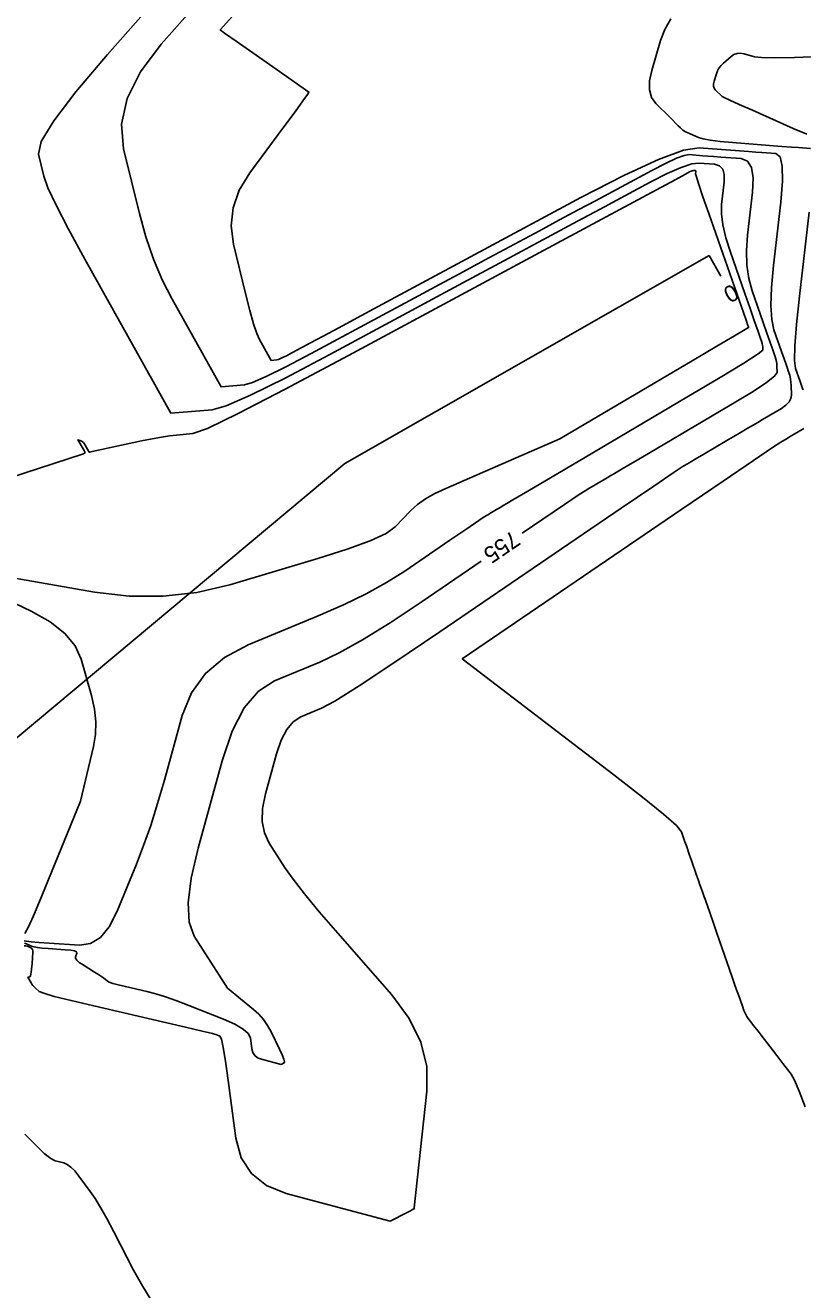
# Model space of a CAD drawing. Extents: x 2082232 to 2083549, y 592624 to 593832.
# Drawn here: x 2082842.6 to 2082875.4, y 593329.1 to 593382.4 of the extents above; entities that cross this region are included whole.
import ezdxf

# ---------------------------------------------------------------- set-up
doc = ezdxf.new("R2010")
doc.units = 0
for name, color, linetype in [('DT_X_Contour_Major', 7, 'Continuous'), ('DT_X_Contour_Minor', 7, 'Continuous'), ('GE_P_CL_5', 7, 'Continuous')]:
    doc.layers.add(name, color=color, linetype=linetype)

msp = doc.modelspace()

# ---------------------------------------------------------------- linework, layer by layer
at = {"layer": 'DT_X_Contour_Major'}
for points in [[(2082854.662, 593368.558), (2082853.59, 593367.993), (2082852.765, 593367.585), (2082852.185, 593367.333), (2082851.85, 593367.237), (2082850.861, 593367.153), (2082848.801, 593370.843), (2082848.384, 593371.662), (2082848.014, 593372.539), (2082847.693, 593373.474), (2082847.419, 593374.466), (2082846.752, 593377.189), (2082846.664, 593378.231), (2082846.899, 593379.312), (2082847.458, 593380.434), (2082848.34, 593381.596), (2082851.124, 593384.749)], [(2082863.56, 593360.981), (2082864.431, 593361.574), (2082865.347, 593362.197), (2082865.918, 593362.583), (2082866.142, 593362.732), (2082866.28, 593362.813), (2082866.345, 593362.852), (2082866.56, 593362.978), (2082866.709, 593363.066), (2082867.144, 593363.323), (2082867.301, 593363.415), (2082867.447, 593363.501), (2082867.704, 593363.652), (2082868.015, 593363.836), (2082868.231, 593363.963), (2082868.645, 593364.208), (2082869.258, 593364.569), (2082872.498, 593366.479), (2082873.294, 593366.962), (2082873.862, 593367.336), (2082874.201, 593367.601), (2082874.311, 593367.757), (2082874.299, 593368.028), (2082874.291, 593368.129), (2082874.276, 593368.228), (2082874.254, 593368.326), (2082874.224, 593368.421), (2082874.136, 593368.675), (2082873.999, 593369.067), (2082873.878, 593369.414), (2082873.721, 593369.863), (2082873.257, 593371.194), (2082873.114, 593371.715), (2082873.034, 593372.282), (2082873.017, 593372.894), (2082873.063, 593373.552), (2082873.271, 593375.365), (2082873.299, 593375.963), (2082873.227, 593376.397), (2082873.057, 593376.668), (2082872.788, 593376.774), (2082871.937, 593376.839), (2082871.639, 593376.862), (2082871.384, 593376.882), (2082871.171, 593376.898), (2082870.605, 593376.941), (2082870.395, 593376.908), (2082870.062, 593376.786), (2082869.605, 593376.575), (2082869.026, 593376.276), (2082866.647, 593374.999), (2082865.921, 593374.609), (2082865.136, 593374.188), (2082864.295, 593373.736), (2082861.975, 593372.491), (2082861.064, 593372.002), (2082860.072, 593371.469), (2082859, 593370.892), (2082857.846, 593370.271), (2082854.662, 593368.558)], [(2082842.567, 593343.699), (2082842.66, 593343.668), (2082842.872, 593343.576), (2082842.975, 593343.543), (2082843.126, 593343.515), (2082843.324, 593343.491), (2082843.569, 593343.472), (2082844.287, 593343.426), (2082844.52, 593343.403), (2082844.68, 593343.371), (2082844.766, 593343.329), (2082844.78, 593343.277), (2082844.718, 593343.126), (2082844.721, 593343.062), (2082844.775, 593342.983), (2082844.882, 593342.891), (2082845.04, 593342.784), (2082845.531, 593342.479), (2082845.697, 593342.374), (2082845.826, 593342.291), (2082845.919, 593342.227), (2082845.974, 593342.183), (2082846.074, 593342.094), (2082846.15, 593342.055), (2082846.301, 593342.005), (2082846.528, 593341.943), (2082846.83, 593341.87), (2082847.738, 593341.661), (2082848.104, 593341.565), (2082848.521, 593341.434), (2082848.99, 593341.269), (2082849.509, 593341.07), (2082850.961, 593340.491), (2082851.44, 593340.28), (2082851.789, 593340.079), (2082852.008, 593339.89), (2082852.097, 593339.711), (2082852.159, 593339.249), (2082852.201, 593339.091), (2082852.283, 593338.965), (2082852.403, 593338.871), (2082852.561, 593338.807), (2082853.392, 593338.586), (2082853.528, 593338.656), (2082853.537, 593338.703), (2082853.505, 593338.816), (2082853.433, 593338.993), (2082853.321, 593339.236), (2082852.967, 593339.969), (2082852.822, 593340.234), (2082852.651, 593340.478), (2082852.454, 593340.702), (2082852.231, 593340.906), (2082851.131, 593341.809), (2082849.728, 593343.999), (2082849.513, 593344.583), (2082849.468, 593345.395), (2082849.594, 593346.435), (2082849.891, 593347.704), (2082850.909, 593351.391), (2082851.334, 593352.638), (2082851.842, 593353.615), (2082852.435, 593354.32), (2082853.113, 593354.754), (2082855.032, 593355.55), (2082855.841, 593355.933), (2082856.829, 593356.487), (2082857.996, 593357.21), (2082859.342, 593358.104), (2082861.825, 593359.798)]]:
    msp.add_lwpolyline(points, dxfattribs=at)
at = {"layer": 'DT_X_Contour_Minor'}
for points in [[(2082855.447, 593368.514), (2082853.559, 593367.519), (2082852.103, 593366.8), (2082851.08, 593366.355), (2082850.491, 593366.186), (2082848.748, 593366.039), (2082845.117, 593372.542), (2082844.426, 593373.805), (2082843.907, 593374.808), (2082843.562, 593375.549), (2082843.39, 593376.03), (2082843.161, 593376.965), (2082843.279, 593377.49), (2082843.803, 593378.363), (2082844.735, 593379.587), (2082846.074, 593381.159), (2082853.273, 593389.31)], [(2082853.877, 593368.601), (2082853.622, 593368.467), (2082853.426, 593368.37), (2082853.289, 593368.31), (2082853.209, 593368.288), (2082852.975, 593368.268), (2082852.486, 593369.144), (2082852.37, 593369.405), (2082852.233, 593369.815), (2082852.074, 593370.374), (2082851.894, 593371.081), (2082851.384, 593373.163), (2082851.284, 593373.937), (2082851.366, 593374.697), (2082851.631, 593375.443), (2082852.078, 593376.176), (2082853.512, 593378.111), (2082853.982, 593378.747), (2082854.314, 593379.203), (2082854.51, 593379.479), (2082854.569, 593379.576), (2082853.464, 593380.351), (2082851.496, 593381.729), (2082851.013, 593382.068), (2082850.829, 593382.197), (2082856.489, 593388.48)], [(2082869.83, 593382.666), (2082869.57, 593382.22), (2082869.392, 593381.755), (2082869.022, 593380.492), (2082868.929, 593380.049), (2082868.927, 593379.67), (2082869.016, 593379.353), (2082869.195, 593379.099), (2082869.795, 593378.504), (2082870.141, 593378.161), (2082870.237, 593378.067), (2082870.28, 593378.023), (2082870.328, 593377.976), (2082870.36, 593377.953), (2082870.422, 593377.92), (2082870.514, 593377.875), (2082870.635, 593377.82), (2082870.996, 593377.659), (2082871.188, 593377.601), (2082871.49, 593377.546), (2082871.904, 593377.496), (2082872.43, 593377.449), (2082873.98, 593377.331), (2082874.504, 593377.291), (2082874.913, 593377.259), (2082875.208, 593377.237), (2082875.718, 593377.198)], [(2082875.557, 593377.8), (2082874.981, 593378.05), (2082873.274, 593378.811), (2082872.713, 593379.061), (2082872.312, 593379.241), (2082872.069, 593379.351), (2082871.985, 593379.39), (2082871.695, 593379.677), (2082871.649, 593379.742), (2082871.627, 593379.823), (2082871.627, 593379.92), (2082871.651, 593380.033), (2082871.746, 593380.355), (2082871.791, 593380.474), (2082871.857, 593380.588), (2082871.944, 593380.697), (2082872.052, 593380.802), (2082872.366, 593381.074), (2082872.489, 593381.158), (2082872.623, 593381.205), (2082872.768, 593381.215), (2082872.924, 593381.188), (2082873.354, 593381.067), (2082873.648, 593381.033), (2082874.21, 593381.024), (2082875.038, 593381.039), (2082876.134, 593381.078)], [(2082842.562, 593343.589), (2082842.626, 593343.582), (2082842.682, 593343.571), (2082842.729, 593343.554), (2082842.844, 593343.504), (2082842.882, 593343.477), (2082842.907, 593343.435), (2082842.921, 593343.378), (2082842.924, 593343.304), (2082842.914, 593343.089), (2082842.91, 593343.006), (2082842.903, 593342.919), (2082842.895, 593342.828), (2082842.886, 593342.734), (2082842.857, 593342.476), (2082842.846, 593342.391), (2082842.832, 593342.33), (2082842.817, 593342.293), (2082842.8, 593342.279), (2082842.717, 593342.272), (2082842.856, 593342.023), (2082842.889, 593341.969), (2082842.93, 593341.916), (2082842.979, 593341.862), (2082843.035, 593341.809), (2082843.196, 593341.666), (2082843.385, 593341.587), (2082843.831, 593341.459), (2082844.534, 593341.282), (2082845.495, 593341.055), (2082848.399, 593340.384), (2082849.359, 593340.161), (2082850.058, 593339.996), (2082850.498, 593339.889), (2082850.679, 593339.84), (2082850.813, 593339.787), (2082850.873, 593339.655), (2082850.95, 593339.3), (2082851.046, 593338.721), (2082851.16, 593337.918), (2082851.488, 593335.48), (2082851.713, 593334.649), (2082852.142, 593333.984), (2082852.775, 593333.484), (2082853.612, 593333.151), (2082857.994, 593331.981), (2082858.71, 593332.352), (2082858.844, 593332.422), (2082858.939, 593332.474), (2082858.995, 593332.506), (2082859.012, 593332.52), (2082859.002, 593332.541), (2082859.543, 593337.457), (2082859.537, 593338.501), (2082859.289, 593339.525), (2082858.798, 593340.531), (2082858.064, 593341.517), (2082855.783, 593344.122), (2082855.003, 593345.026), (2082854.374, 593345.785), (2082853.895, 593346.399), (2082853.566, 593346.867), (2082852.889, 593347.923), (2082852.689, 593348.349), (2082852.597, 593348.836), (2082852.612, 593349.382), (2082852.734, 593349.989), (2082853.203, 593351.687), (2082853.398, 593352.262), (2082853.633, 593352.711), (2082853.906, 593353.036), (2082854.218, 593353.236), (2082855.102, 593353.603), (2082855.661, 593353.907), (2082856.678, 593354.544), (2082858.15, 593355.515), (2082860.079, 593356.819), (2082865.831, 593360.742), (2082867.728, 593362.035), (2082869.105, 593362.971), (2082869.963, 593363.551), (2082870.3, 593363.775), (2082870.507, 593363.897), (2082870.605, 593363.955), (2082870.928, 593364.145), (2082871.152, 593364.278), (2082871.806, 593364.663), (2082872.042, 593364.802), (2082872.261, 593364.932), (2082872.647, 593365.159), (2082873.115, 593365.435), (2082873.296, 593365.542), (2082873.488, 593365.655), (2082873.69, 593365.774), (2082874.489, 593366.245), (2082874.68, 593366.377), (2082874.814, 593366.515), (2082874.893, 593366.659), (2082874.914, 593366.808), (2082874.897, 593367.214), (2082874.889, 593367.355), (2082874.876, 593367.475), (2082874.859, 593367.573), (2082874.838, 593367.65), (2082874.777, 593367.824), (2082874.742, 593367.925), (2082874.683, 593368.095), (2082874.599, 593368.335), (2082874.491, 593368.644), (2082874.17, 593369.563), (2082874.08, 593369.99), (2082874.047, 593370.582), (2082874.074, 593371.34), (2082874.159, 593372.262), (2082874.466, 593374.942), (2082874.538, 593375.824), (2082874.527, 593376.458), (2082874.432, 593376.845), (2082874.253, 593376.986), (2082873.663, 593377.031), (2082873.41, 593377.05), (2082873.096, 593377.074), (2082872.719, 593377.103), (2082871.027, 593377.233), (2082870.362, 593377.128), (2082869.309, 593376.743), (2082867.866, 593376.076), (2082866.034, 593375.129), (2082857.486, 593370.54), (2082856.597, 593370.063), (2082856.163, 593369.83), (2082855.612, 593369.535), (2082855.161, 593369.292), (2082854.906, 593369.155), (2082854.632, 593369.008), (2082853.877, 593368.601)], [(2082842.555, 593343.798), (2082842.652, 593343.778), (2082842.86, 593343.755), (2082843.178, 593343.729), (2082843.607, 593343.699), (2082844.898, 593343.616), (2082845.359, 593343.682), (2082845.777, 593343.942), (2082846.149, 593344.396), (2082846.478, 593345.045), (2082847.293, 593347.032), (2082847.596, 593347.813), (2082847.894, 593348.663), (2082848.185, 593349.583), (2082848.471, 593350.572), (2082849.226, 593353.304), (2082849.612, 593354.258), (2082850.204, 593355.07), (2082851.003, 593355.741), (2082852.008, 593356.271), (2082854.962, 593357.497), (2082856.021, 593357.96), (2082856.981, 593358.429), (2082857.842, 593358.905), (2082858.604, 593359.388), (2082860.506, 593360.685), (2082861.134, 593361.113), (2082861.589, 593361.423), (2082861.872, 593361.614), (2082861.984, 593361.688), (2082862.052, 593361.729), (2082862.085, 593361.748), (2082862.131, 593361.775), (2082862.192, 593361.811), (2082862.266, 593361.855), (2082862.482, 593361.982), (2082862.56, 593362.028), (2082862.633, 593362.071), (2082862.699, 593362.11), (2082862.76, 593362.146), (2082862.915, 593362.237), (2082863.166, 593362.385), (2082863.803, 593362.761), (2082864.826, 593363.364), (2082866.235, 593364.195), (2082870.507, 593366.714), (2082871.909, 593367.547), (2082872.91, 593368.157), (2082873.509, 593368.543), (2082873.707, 593368.706), (2082873.702, 593368.842), (2082873.694, 593368.902), (2082873.677, 593368.981), (2082873.649, 593369.078), (2082873.61, 593369.193), (2082873.495, 593369.525), (2082873.428, 593369.716), (2082873.315, 593370.038), (2082873.156, 593370.494), (2082872.951, 593371.081), (2082872.343, 593372.824), (2082872.148, 593373.441), (2082872.021, 593373.982), (2082871.96, 593374.449), (2082871.967, 593374.842), (2082872.075, 593375.788), (2082872.08, 593376.101), (2082872.014, 593376.33), (2082871.877, 593376.475), (2082871.668, 593376.536), (2082871.017, 593376.586), (2082870.705, 593376.549), (2082870.256, 593376.402), (2082869.672, 593376.144), (2082868.951, 593375.776), (2082866.847, 593374.647), (2082865.894, 593374.135), (2082864.612, 593373.445), (2082863, 593372.579), (2082861.06, 593371.535), (2082855.447, 593368.514)], [(2082854.937, 593359.911), (2082856.183, 593360.304), (2082857.143, 593360.658), (2082857.817, 593360.973), (2082858.207, 593361.249), (2082858.865, 593361.935), (2082859.142, 593362.187), (2082859.479, 593362.427), (2082859.877, 593362.656), (2082860.335, 593362.874), (2082862.981, 593364.022), (2082865.152, 593364.965), (2082870.719, 593368.247), (2082871.762, 593368.862), (2082872.508, 593369.302), (2082872.955, 593369.566), (2082873.104, 593369.654), (2082873.104, 593369.656), (2082873.097, 593369.676), (2082873.077, 593369.734), (2082872.996, 593369.965), (2082871.429, 593374.455), (2082871.182, 593375.166), (2082871.007, 593375.682), (2082870.904, 593376.004), (2082870.871, 593376.132), (2082870.88, 593376.212), (2082870.881, 593376.238), (2082870.875, 593376.257), (2082870.864, 593376.27), (2082870.846, 593376.275), (2082870.791, 593376.279), (2082870.764, 593376.276), (2082870.727, 593376.264), (2082870.677, 593376.242), (2082870.616, 593376.211), (2082870.438, 593376.115), (2082870.003, 593375.881), (2082868.83, 593375.25), (2082866.921, 593374.222), (2082864.274, 593372.798), (2082856.232, 593368.471), (2082853.561, 593367.048), (2082851.578, 593366.026), (2082850.284, 593365.403), (2082849.678, 593365.181), (2082848.98, 593365.122), (2082848.692, 593365.09), (2082848.351, 593365.038), (2082847.958, 593364.965), (2082847.511, 593364.873), (2082845.305, 593364.394), (2082845.133, 593364.7), (2082845.096, 593364.759), (2082845.059, 593364.806), (2082845.023, 593364.839), (2082844.988, 593364.859), (2082844.824, 593364.924), (2082845.048, 593364.542), (2082845.088, 593364.469), (2082845.114, 593364.416), (2082845.124, 593364.381), (2082845.119, 593364.365), (2082845.062, 593364.335), (2082838.14, 593362.076)], [(2082875.661, 593374.519), (2082875.256, 593370.972), (2082875.131, 593369.785), (2082875.061, 593368.882), (2082875.045, 593368.265), (2082875.084, 593367.932), (2082875.261, 593367.426), (2082875.367, 593367.123), (2082875.4, 593367.029)], [(2082875.434, 593365.402), (2082875.357, 593365.348), (2082875.028, 593365.155), (2082874.934, 593365.099), (2082874.836, 593365.041), (2082874.734, 593364.981), (2082874.458, 593364.819), (2082874.12, 593364.596), (2082873.311, 593364.051), (2082872.033, 593363.183), (2082870.284, 593361.992), (2082861.029, 593355.68), (2082867.427, 593350.794), (2082868.634, 593349.858), (2082869.511, 593349.145), (2082870.059, 593348.655), (2082870.278, 593348.388), (2082870.423, 593347.972), (2082870.481, 593347.806), (2082870.618, 593347.415), (2082870.696, 593347.19), (2082870.915, 593346.563), (2082870.991, 593346.346), (2082871.055, 593346.164), (2082871.145, 593345.906), (2082871.231, 593345.657), (2082871.268, 593345.552), (2082871.313, 593345.422), (2082871.367, 593345.269), (2082871.605, 593344.587), (2082871.678, 593344.378), (2082871.765, 593344.129), (2082871.865, 593343.842), (2082871.98, 593343.514), (2082872.417, 593342.262), (2082872.517, 593341.976), (2082872.602, 593341.731), (2082872.673, 593341.527), (2082872.844, 593341.039), (2082872.907, 593340.869), (2082872.968, 593340.727), (2082873.027, 593340.613), (2082873.085, 593340.526), (2082873.235, 593340.332), (2082873.302, 593340.245), (2082873.502, 593339.987), (2082873.633, 593339.816), (2082874.014, 593339.324), (2082874.155, 593339.142), (2082874.292, 593338.965), (2082874.555, 593338.624), (2082874.896, 593338.184), (2082875.046, 593337.92), (2082875.243, 593337.461), (2082875.486, 593336.805)], [(2082841.606, 593359.182), (2082845.522, 593358.5), (2082846.98, 593358.328), (2082848.419, 593358.322), (2082849.837, 593358.484), (2082851.235, 593358.812), (2082854.937, 593359.911)], [(2082842.585, 593344.104), (2082842.749, 593344.422), (2082842.988, 593344.954), (2082843.301, 593345.7), (2082844.935, 593349.683), (2082845.48, 593351.994), (2082845.562, 593352.499), (2082845.575, 593353.025), (2082845.519, 593353.572), (2082845.394, 593354.139), (2082844.968, 593355.679), (2082844.716, 593356.237), (2082844.28, 593356.759), (2082843.659, 593357.244), (2082842.855, 593357.691), (2082840.463, 593358.836)], [(2082848.091, 593328.362), (2082847.561, 593329.224), (2082847.175, 593329.915), (2082846.338, 593331.528), (2082846.04, 593332.088), (2082845.777, 593332.558), (2082845.546, 593332.938), (2082845.349, 593333.228), (2082844.868, 593333.88), (2082844.693, 593334.099), (2082844.529, 593334.264), (2082844.375, 593334.377), (2082844.232, 593334.437), (2082843.864, 593334.527), (2082843.681, 593334.622), (2082843.408, 593334.839), (2082843.045, 593335.179), (2082842.591, 593335.642)]]:
    msp.add_lwpolyline(points, dxfattribs=at)
at = {"layer": 'GE_P_CL_5'}
for p, q in [((2082871.437, 593372.687), (2082856.08, 593363.927)), ((2082871.437, 593372.687), (2082871.933, 593371.818)), ((2082856.08, 593363.927), (2082825.425, 593338.296))]:
    msp.add_line(p, q, dxfattribs=at)

# ---------------------------------------------------------------- texts
at = {"layer": 'DT_X_Contour_Major'}
msp.add_text('755', height=0.7, rotation=214.2867, dxfattribs=at).set_placement((2082863.149, 593361.124))
at = {"layer": 'GE_P_CL_5'}
msp.add_text('0', height=0.7, rotation=209.7015, dxfattribs=at).set_placement((2082872.422, 593371.522))

doc.saveas('drawing.dxf')
